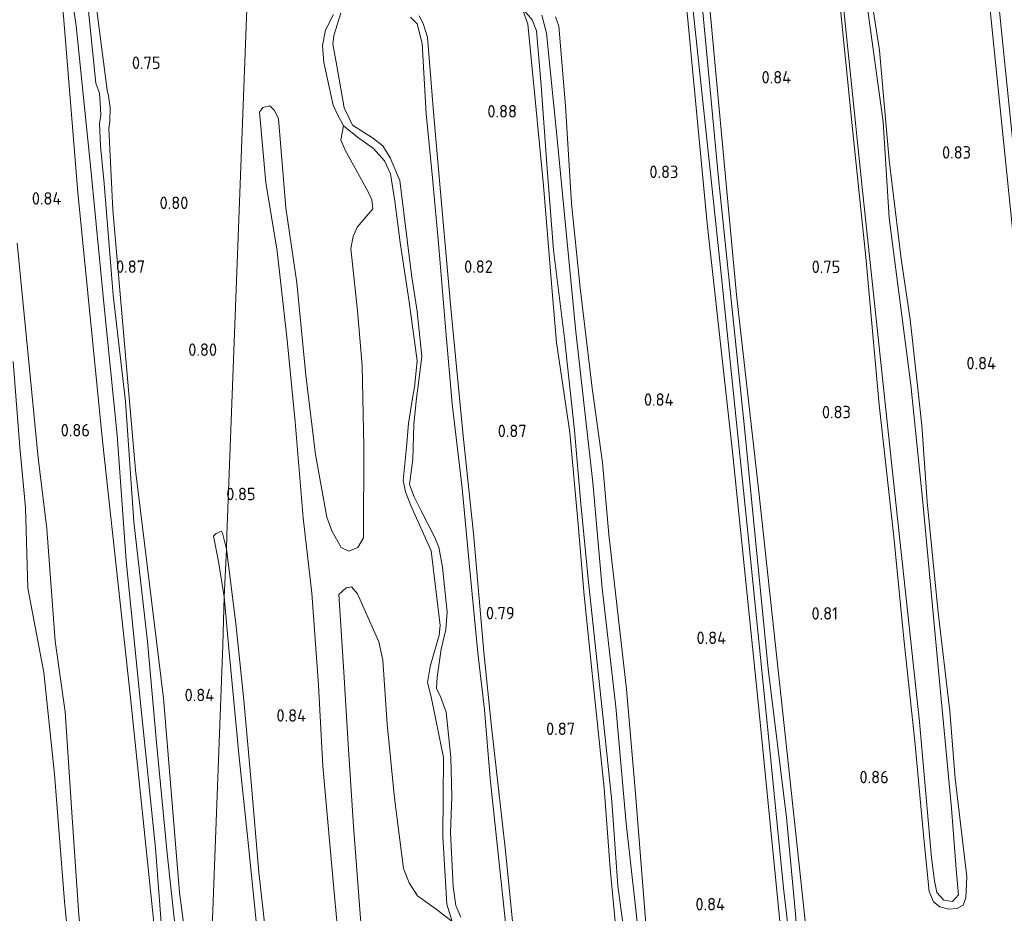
# Model space of a CAD drawing. Extents: x 126429 to 133038, y 413091 to 414846.
# Tile 282 of 304: x 132385 to 132527, y 413558 to 413687. Entities that reach past the tile are written whole.
import ezdxf
from ezdxf.enums import TextEntityAlignment as Align

# ---------------------------------------------------------------- set-up
doc = ezdxf.new("R2010")
doc.units = 0
for name, color, linetype, lineweight in [('B-ME-GR-GRAS-GV', 60, 'Continuous', 13), ('B-ME-GR-MOERAS-GV', 120, 'Continuous', 13), ('B-ME-OG-HOOGTEPUNT-S', 7, 'Continuous', 25), ('B-ME-OG-WATER_SLOOT-G', 120, 'Continuous', 18), ('B-ME-OG-WATER_SLOOT-GV', 120, 'Continuous', 18)]:
    doc.layers.add(name, color=color, linetype=linetype, lineweight=lineweight)
doc.styles.add('NLCS-ISO-ANNOTATIVE-T18', font='NLCS-ISO.ttf', dxfattribs={"height": 1.8})

# ---------------------------------------------------------------- blocks, each defined once
blk = doc.blocks.new('SAL-HOOGTELABEL-SO')
at = {"color": 0, "linetype": 'ByBlock', "lineweight": -2, "style": 'NLCS-ISO-ANNOTATIVE-T18'}
blk.add_attdef('HOOGTE', text='', height=1.8, dxfattribs=at).set_placement((2.79, 0), align=Align.RIGHT)

msp = doc.modelspace()

# ---------------------------------------------------------------- linework, layer by layer
at = {"layer": 'B-ME-GR-GRAS-GV'}
for points in [[(132418.514, 413715.981, 0.827), (132414.598, 413612.225, 0.786), (132414.557, 413610.15, 0.681), (132413.962, 413612.46, 0.681), (132413.83, 413612.735, 0.681), (132413.062, 413612.397, 0.681), (132412.679, 413612.017, 0.681), (132413.408, 413608.361, 0.681), (132414.225, 413603.281, 0.718), (132413.996, 413596.271, 0.803), (132411.542, 413531.235, 0.774), (132410.249, 413541.515, 0.803), (132407.771, 413560.579, 0.823), (132405.473, 413588.655, 0.811), (132401.395, 413621.536, 0.84), (132398.135, 413659.142, 0.811), (132397.548, 413670.85, 0.823), (132397.731, 413671.887, 0.823), (132397.762, 413673.884, 0.79), (132397.539, 413675.56, 0.79), (132397.334, 413676.422, 0.782), (132395.256, 413692.426, 0.847)], [(132420.196, 413554.481, 0.743), (132419.203, 413563.536, 0.731), (132418.089, 413576.509, 0.718), (132417.056, 413588.365, 0.718), (132415.906, 413599.403, 0.706), (132414.557, 413610.15, 0.681), (132414.598, 413612.225, 0.786), (132418.514, 413715.981, 0.827)], [(132479.183, 413712.926, 0.563), (132482.315, 413683.807, 0.563), (132485.798, 413650.829, 0.563), (132489.744, 413612.559, 0.563), (132492.67, 413583.57, 0.563), (132494.903, 413561.228, 0.563), (132496.005, 413551.823, 0.563), (132496.481, 413551.583, 0.563), (132496.774, 413551.867, 0.563), (132496.708, 413556.988, 0.563), (132495.35, 413571.398, 0.563), (132492.692, 413592.883, 0.563), (132489.279, 413627.65, 0.563), (132485.534, 413663.698, 0.563), (132482.899, 413691.809, 0.563)], [(132482.384, 413708.529, 0.776), (132485.243, 413677.851, 0.761), (132488.117, 413646.844, 0.761), (132491.33, 413618.404, 0.764), (132495.439, 413580.697, 0.767), (132498.027, 413556.51, 0.731), (132497.746, 413551.594, 0.728), (132496.987, 413550.519, 0.728), (132496.035, 413550.118, 0.728), (132495.058, 413550.68, 0.731), (132494.695, 413552.026, 0.731), (132494.345, 413556.955, 0.731), (132491.199, 413588.551, 0.752), (132487.552, 413624.222, 0.755), (132483.901, 413657.155, 0.743), (132481.057, 413687.011, 0.746)], [(132389.437, 413704.674, 0.803), (132391.057, 413686.503, 0.843), (132393.073, 413661.646, 0.863), (132396.643, 413625.786, 0.872), (132400.66, 413589.191, 0.801), (132404.164, 413555.311, 0.864)], [(132395.256, 413692.426, 0.847), (132397.334, 413676.422, 0.782), (132397.539, 413675.56, 0.79), (132397.762, 413673.884, 0.79), (132397.731, 413671.887, 0.823), (132397.548, 413670.85, 0.823), (132398.135, 413659.142, 0.811), (132401.395, 413621.536, 0.84), (132405.473, 413588.655, 0.811), (132407.771, 413560.579, 0.823), (132410.249, 413541.515, 0.803), (132411.542, 413531.235, 0.774), (132410.911, 413514.51, 0.766), (132409.653, 413514.776, 0.811), (132407.956, 413516.418, 0.698), (132407.234, 413518.394, 0.676), (132406.507, 413526.398, 0.785), (132404.164, 413555.311, 0.864), (132400.66, 413589.191, 0.801), (132396.643, 413625.786, 0.872), (132393.073, 413661.646, 0.863), (132391.057, 413686.503, 0.843), (132389.437, 413704.674, 0.803)], [(132391.316, 413696.233, 0.563), (132392.877, 413685.704, 0.563), (132394.967, 413665.021, 0.563), (132396.83, 413645.662, 0.563), (132398.753, 413626.609, 0.563), (132400.089, 413608.533, 0.563), (132402.253, 413586.994, 0.563), (132404.302, 413567.007, 0.563), (132405.529, 413550.567, 0.563)], [(132502.715, 413696.833, 0.563), (132506.272, 413662.353, 0.563), (132508.426, 413642.05, 0.563), (132510.581, 413621.748, 0.563), (132514.517, 413585.241, 0.563), (132516.247, 413565.601, 0.563), (132516.681, 413562.274, 0.563), (132517.024, 413560.582, 0.563), (132518.043, 413559.462, 0.563), (132519.291, 413559.282, 0.563), (132520.141, 413560.248, 0.563), (132519.835, 413563.978, 0.563), (132519.129, 413572.746, 0.563), (132517.185, 413593.637, 0.563), (132515.031, 413616.933, 0.563), (132513.268, 413633.874, 0.563), (132510.142, 413657.921, 0.563), (132509.287, 413671.813, 0.563), (132506.737, 413690.426, 0.563)], [(132507.343, 413691.168, 0.823), (132508.77, 413682.15, 0.835), (132510.161, 413666.293, 0.848), (132511.901, 413652.068, 0.81), (132513.184, 413643.292, 0.798), (132514.849, 413628.044, 0.86), (132515.612, 413616.99, 0.848), (132517.239, 413600.991, 0.773), (132518.888, 413586.779, 0.798), (132519.675, 413577.033, 0.823), (132521.337, 413562.855, 0.785), (132521.224, 413559.841, 0.798), (132520.829, 413558.779, 0.798), (132519.955, 413558.305, 0.773), (132518.746, 413558.18, 0.773), (132517.466, 413558.499, 0.748), (132516.558, 413559.222, 0.773), (132515.902, 413560.714, 0.798), (132515.134, 413568.41, 0.76), (132513.857, 413582.433, 0.673), (132512.252, 413597.202, 0.81), (132510.817, 413611.911, 0.76), (132508.711, 413630.98, 0.735), (132506.795, 413652.31, 0.785), (132504.898, 413670.351, 0.685), (132502.807, 413691.457, 0.81)], [(132407.597, 413551.101, 0.563), (132405.962, 413566.223, 0.563), (132404.432, 413582.253, 0.563), (132403.129, 413596.827, 0.563), (132401.185, 413614.101, 0.563), (132399.967, 413631.466, 0.563), (132398.215, 413646.82, 0.563), (132396.91, 413662.906, 0.563), (132396.378, 413668.305, 0.563), (132396.202, 413671.569, 0.563), (132396.399, 413672.814, 0.563), (132396.342, 413673.804, 0.563), (132396.219, 413675.956, 0.563), (132395.698, 413677.402, 0.563), (132394.55, 413688.747, 0.563)], [(132429.967, 413687.323, 0.893), (132428.844, 413685.067, 0.893), (132428.415, 413682.833, 0.893), (132428.61, 413680.416, 0.893), (132429.929, 413674.223, 0.868), (132430.576, 413672.868, 0.831), (132431.41, 413671.236, 0.818), (132431.06, 413669.222, 0.843), (132431.626, 413667.857, 0.856), (132434.984, 413661.706, 0.868), (132435.498, 413660.57, 0.868), (132435.656, 413659.292, 0.868), (132433.376, 413656.626, 0.868), (132432.828, 413655.293, 0.868), (132432.5, 413653.557, 0.843), (132433.449, 413644.537, 0.831), (132434.123, 413636.683, 0.806), (132434.361, 413624.955, 0.806), (132434.323, 413611.799, 0.756), (132433.477, 413610.38, 0.756), (132432.204, 413609.858, 0.756), (132431.099, 413610.402, 0.756), (132429.755, 413612.805, 0.756), (132429.006, 413614.788, 0.756), (132427.386, 413623.798, 0.781), (132426.004, 413635.262, 0.831), (132424.692, 413648.591, 0.831), (132423.116, 413659.399, 0.831), (132422.056, 413672.257, 0.831), (132421.486, 413673.451, 0.831), (132420.793, 413674.135, 0.843), (132419.799, 413673.915, 0.843), (132419.286, 413673.219, 0.856), (132420.213, 413663.061, 0.881), (132421.873, 413653.139, 0.856), (132423.32, 413640.297, 0.881), (132424.446, 413628.542, 0.781), (132425.6, 413614.657, 0.781), (132426.857, 413603.81, 0.768), (132427.84, 413590.521, 0.768), (132428.455, 413578.832, 0.768), (132429.817, 413563.271, 0.768), (132430.665, 413554.344, 0.831)], [(132447.087, 413556.414, 0.831), (132446.337, 413558.931, 0.831), (132445.767, 413568.696, 0.831), (132445.852, 413580.099, 0.831), (132444.079, 413588.838, 0.831), (132443.548, 413590.897, 0.831), (132443.944, 413593.2, 0.843), (132445.222, 413597.729, 0.731), (132445.363, 413599.149, 0.731), (132444.082, 413609.928, 0.756), (132441.13, 413616.471, 0.818), (132440.359, 413618.442, 0.818), (132440.047, 413620.042, 0.856), (132440.501, 413624.882, 0.806), (132440.814, 413628.302, 0.793), (132441.383, 413631.956, 0.781), (132441.646, 413633.551, 0.801), (132442.051, 413637.35, 0.781), (132440.911, 413645.828, 0.781), (132439.612, 413654.399, 0.781), (132438.847, 413660.377, 0.781), (132438.226, 413664.338, 0.781), (132437.338, 413666.199, 0.781), (132435.766, 413667.958, 0.781), (132433.463, 413669.594, 0.781), (132431.41, 413671.236, 0.818), (132430.576, 413672.868, 0.831), (132429.929, 413674.223, 0.868), (132428.61, 413680.416, 0.893), (132428.415, 413682.833, 0.893), (132428.844, 413685.067, 0.893), (132429.967, 413687.323, 0.893)], [(132431.052, 413687.528, 0.563), (132430.013, 413684.269, 0.563), (132429.899, 413683.031, 0.563), (132430.445, 413679.936, 0.563), (132431.539, 413673.861, 0.563), (132432.262, 413672.345, 0.563), (132432.744, 413671.335, 0.563), (132435.59, 413669.507, 0.563), (132437.094, 413668.364, 0.563), (132438.177, 413666.625, 0.563), (132439.573, 413663.344, 0.563), (132441.249, 413649.73, 0.563), (132442.074, 413644.467, 0.563), (132442.748, 413637.946, 0.563), (132442.144, 413633.394, 0.563), (132441.969, 413631.929, 0.563), (132441.581, 413628.191, 0.563), (132441.43, 413623.072, 0.563), (132440.953, 413619.462, 0.563), (132441.626, 413617.697, 0.563), (132442.647, 413615.674, 0.563), (132444.547, 413611.929, 0.563), (132445.202, 413610.437, 0.563), (132445.684, 413607.537, 0.563), (132446.36, 413601.037, 0.563), (132446.212, 413598.57, 0.563), (132445.534, 413595.737, 0.563), (132444.924, 413591.697, 0.563), (132444.86, 413590.059, 0.563), (132445.461, 413588.739, 0.563), (132446.253, 413586.608, 0.563), (132446.894, 413580.063, 0.563), (132447.04, 413574.437, 0.563), (132446.854, 413569.274, 0.563), (132447.233, 413561.448, 0.563), (132447.626, 413558.731, 0.563), (132448.334, 413557.011, 0.563)], [(132455.041, 413554.008, 0.563), (132453.622, 413567.089, 0.563), (132452.599, 413577.032, 0.563), (132451.747, 413586.973, 0.563), (132450.807, 413595.208, 0.563), (132449.603, 413607.659, 0.563), (132448.549, 413618.969, 0.563), (132447.123, 413631.116, 0.563), (132446.202, 413641.616, 0.563), (132445.186, 413653.733, 0.563), (132444.244, 413663.744, 0.563), (132443.367, 413672.968, 0.563), (132442.793, 413683.153, 0.563), (132442.037, 413685.979, 0.563), (132441.076, 413686.93, 0.563)], [(132442.333, 413687.145, 0.789), (132442.927, 413686.019, 0.789), (132443.551, 413684.061, 0.789), (132444.386, 413673.21, 0.752), (132445.648, 413658.983, 0.827), (132446.902, 413644.949, 0.814), (132448.689, 413626.489, 0.764), (132450.17, 413612.394, 0.714), (132451.686, 413595.271, 0.752), (132452.772, 413584.484, 0.777), (132454.82, 413566.6, 0.789), (132456.152, 413553.054, 0.789), (132457.661, 413538.662, 0.789), (132458.373, 413529.134, 0.952), (132458.638, 413528.105, 0.964), (132459.236, 413527.206, 1.039), (132461.199, 413527.159, 1.039), (132467.331, 413529.173, 0.852), (132482.264, 413535.082, 0.952), (132505.612, 413544.459, 0.984), (132531.419, 413555.139, 1.018)], [(132471.104, 413551.282, 0.801), (132469.884, 413564.063, 0.813), (132469.028, 413575.666, 0.776), (132467.513, 413590.364, 0.738), (132466.15, 413603.444, 0.763), (132465.259, 413613.704, 0.763), (132464.071, 413627.008, 0.763), (132462.171, 413639.973, 0.813), (132461.464, 413647.896, 0.813), (132460.257, 413662.658, 0.813), (132458.909, 413676.534, 0.813), (132458.025, 413685.952, 0.788), (132457.22, 413688.245, 0.563), (132458.623, 413686.545, 0.563), (132459.265, 413684.963, 0.563), (132459.938, 413677.052, 0.563), (132460.776, 413665.723, 0.563), (132461.718, 413653.288, 0.563), (132463.316, 413640.602, 0.563), (132464.766, 413627.282, 0.563), (132465.651, 413616.681, 0.563), (132466.751, 413605.392, 0.563), (132467.746, 413596.451, 0.563), (132468.987, 413584.75, 0.563), (132470.115, 413573.758, 0.563), (132470.994, 413561.575, 0.563), (132472.166, 413552.971, 0.563)], [(132474.147, 413553.354, 0.563), (132472.205, 413570.562, 0.563), (132470.697, 413587.399, 0.563), (132468.755, 413604.536, 0.563), (132467.382, 413619.768, 0.563), (132464.93, 413641.537, 0.563), (132462.167, 413670.355, 0.563), (132460.689, 413684.652, 0.563), (132460.051, 413687.204, 0.563)], [(132462.031, 413687.006, 0.755), (132462.507, 413685.654, 0.755), (132463.455, 413674.153, 0.755), (132464.298, 413660.036, 0.755), (132465.587, 413647.879, 0.755), (132467.287, 413633.381, 0.755), (132468.796, 413622.655, 0.755), (132469.72, 413612.269, 0.755), (132472.243, 413589.96, 0.743), (132473.569, 413574.889, 0.743), (132475.385, 413551.819, 0.743)], [(132383.785, 413637.232, 0.795), (132384.748, 413624.872, 0.77), (132385.527, 413616.176, 0.77), (132385.901, 413604.543, 0.77), (132388.2, 413592.369, 0.821), (132389.724, 413577.671, 0.821), (132391.151, 413559.314, 0.795), (132392.796, 413542.832, 0.77), (132394.098, 413529.835, 0.77), (132395.794, 413516.887, 0.77), (132396.177, 413513.318, 0.77), (132396.879, 413512.576, 0.77), (132397.922, 413513.664, 0.77), (132396.907, 413523.22, 0.745), (132395.341, 413538.662, 0.77), (132393.218, 413557.312, 0.745), (132392.3, 413571.396, 0.846), (132391.278, 413586.646, 0.77), (132389.812, 413596.855, 0.77), (132388.626, 413613.104, 0.745), (132387.385, 413623.351, 0.795), (132385.872, 413638.61, 0.77), (132384.325, 413654.304, 0.77)], [(132434.063, 413554.344, 0.793), (132432.887, 413570.163, 0.793), (132432.082, 413582.015, 0.781), (132431.466, 413592.407, 0.781), (132430.74, 413603.619, 0.781), (132431.816, 413604.556, 0.781), (132432.559, 413604.713, 0.781), (132433.439, 413603.695, 0.781), (132436.543, 413596.774, 0.781), (132437.109, 413594.112, 0.781), (132437.724, 413584.904, 0.806), (132438.8, 413574.197, 0.731), (132440.058, 413564.055, 0.793), (132440.897, 413562.003, 0.793), (132442.08, 413560.114, 0.756), (132444.81, 413558.174, 0.718), (132447.087, 413556.414, 0.831)], [(132411.542, 413531.235, 0.774), (132413.996, 413596.271, 0.803), (132414.225, 413603.281, 0.718), (132414.931, 413595.301, 0.718), (132416.32, 413580.571, 0.718), (132417.629, 413568.254, 0.718), (132419.315, 413551.72, 0.731)]]:
    msp.add_polyline3d(points, dxfattribs=at)
at = {"layer": 'B-ME-GR-MOERAS-GV'}
for points in [[(132528.425, 413664.603, 0.563), (132525.307, 413695.345, 0.563), (132524.453, 413704.484, 0.563), (132521.66, 413729.963, 0.563), (132519.831, 413747.37, 0.563), (132522.336, 413745.543, 0.79), (132531.252, 413743.092, 0.841)], [(132481.057, 413687.011, 0.746), (132483.901, 413657.155, 0.743), (132487.552, 413624.222, 0.755), (132491.199, 413588.551, 0.752), (132494.345, 413556.955, 0.731), (132494.695, 413552.026, 0.731), (132495.058, 413550.68, 0.731), (132496.035, 413550.118, 0.728), (132496.987, 413550.519, 0.728), (132497.746, 413551.594, 0.728), (132498.027, 413556.51, 0.731), (132495.439, 413580.697, 0.767), (132491.33, 413618.404, 0.764), (132488.117, 413646.844, 0.761), (132485.243, 413677.851, 0.761), (132482.384, 413708.529, 0.776)], [(132524.18, 413693.196, 0.563), (132528.159, 413654.447, 0.563)], [(132502.807, 413691.457, 0.81), (132504.898, 413670.351, 0.685), (132506.795, 413652.31, 0.785), (132508.711, 413630.98, 0.735), (132510.817, 413611.911, 0.76), (132512.252, 413597.202, 0.81), (132513.857, 413582.433, 0.673), (132515.134, 413568.41, 0.76), (132515.902, 413560.714, 0.798), (132516.558, 413559.222, 0.773), (132517.466, 413558.499, 0.748), (132518.746, 413558.18, 0.773), (132519.955, 413558.305, 0.773), (132520.829, 413558.779, 0.798), (132521.224, 413559.841, 0.798), (132521.337, 413562.855, 0.785), (132519.675, 413577.033, 0.823), (132518.888, 413586.779, 0.798), (132517.239, 413600.991, 0.773), (132515.612, 413616.99, 0.848), (132514.849, 413628.044, 0.86), (132513.184, 413643.292, 0.798), (132511.901, 413652.068, 0.81), (132510.161, 413666.293, 0.848), (132508.77, 413682.15, 0.835), (132507.343, 413691.168, 0.823)], [(132531.419, 413555.139, 1.018), (132505.612, 413544.459, 0.984), (132482.264, 413535.082, 0.952), (132467.331, 413529.173, 0.852), (132461.199, 413527.159, 1.039), (132459.236, 413527.206, 1.039), (132458.638, 413528.105, 0.964), (132458.373, 413529.134, 0.952), (132457.661, 413538.662, 0.789), (132456.152, 413553.054, 0.789), (132454.82, 413566.6, 0.789), (132452.772, 413584.484, 0.777), (132451.686, 413595.271, 0.752), (132450.17, 413612.394, 0.714), (132448.689, 413626.489, 0.764), (132446.902, 413644.949, 0.814), (132445.648, 413658.983, 0.827), (132444.386, 413673.21, 0.752), (132443.551, 413684.061, 0.789), (132442.927, 413686.019, 0.789), (132442.333, 413687.145, 0.789)], [(132457.22, 413688.245, 0.563), (132458.025, 413685.952, 0.788), (132458.909, 413676.534, 0.813), (132460.257, 413662.658, 0.813), (132461.464, 413647.896, 0.813), (132462.171, 413639.973, 0.813), (132464.071, 413627.008, 0.763), (132465.259, 413613.704, 0.763), (132466.15, 413603.444, 0.763), (132467.513, 413590.364, 0.738), (132469.028, 413575.666, 0.776), (132469.884, 413564.063, 0.813), (132471.104, 413551.282, 0.801)], [(132475.385, 413551.819, 0.743), (132473.569, 413574.889, 0.743), (132472.243, 413589.96, 0.743), (132469.72, 413612.269, 0.755), (132468.796, 413622.655, 0.755), (132467.287, 413633.381, 0.755), (132465.587, 413647.879, 0.755), (132464.298, 413660.036, 0.755), (132463.455, 413674.153, 0.755), (132462.507, 413685.654, 0.755), (132462.031, 413687.006, 0.755)], [(132430.665, 413554.344, 0.831), (132429.817, 413563.271, 0.768), (132428.455, 413578.832, 0.768), (132427.84, 413590.521, 0.768), (132426.857, 413603.81, 0.768), (132425.6, 413614.657, 0.781), (132424.446, 413628.542, 0.781), (132423.32, 413640.297, 0.881), (132421.873, 413653.139, 0.856), (132420.213, 413663.061, 0.881), (132419.286, 413673.219, 0.856), (132419.799, 413673.915, 0.843), (132420.793, 413674.135, 0.843), (132421.486, 413673.451, 0.831), (132422.056, 413672.257, 0.831), (132423.116, 413659.399, 0.831), (132424.692, 413648.591, 0.831), (132426.004, 413635.262, 0.831), (132427.386, 413623.798, 0.781), (132429.006, 413614.788, 0.756), (132429.755, 413612.805, 0.756), (132431.099, 413610.402, 0.756), (132432.204, 413609.858, 0.756), (132433.477, 413610.38, 0.756), (132434.323, 413611.799, 0.756), (132434.361, 413624.955, 0.806), (132434.123, 413636.683, 0.806), (132433.449, 413644.537, 0.831), (132432.5, 413653.557, 0.843), (132432.828, 413655.293, 0.868), (132433.376, 413656.626, 0.868), (132435.656, 413659.292, 0.868), (132435.498, 413660.57, 0.868), (132434.984, 413661.706, 0.868), (132431.626, 413667.857, 0.856), (132431.06, 413669.222, 0.843), (132431.41, 413671.236, 0.818), (132433.463, 413669.594, 0.781), (132435.766, 413667.958, 0.781), (132437.338, 413666.199, 0.781), (132438.226, 413664.338, 0.781), (132438.847, 413660.377, 0.781), (132439.612, 413654.399, 0.781), (132440.911, 413645.828, 0.781), (132442.051, 413637.35, 0.781), (132441.646, 413633.551, 0.801), (132441.383, 413631.956, 0.781), (132440.814, 413628.302, 0.793), (132440.501, 413624.882, 0.806), (132440.047, 413620.042, 0.856), (132440.359, 413618.442, 0.818), (132441.13, 413616.471, 0.818), (132444.082, 413609.928, 0.756), (132445.363, 413599.149, 0.731), (132445.222, 413597.729, 0.731), (132443.944, 413593.2, 0.843), (132443.548, 413590.897, 0.831), (132444.079, 413588.838, 0.831), (132445.852, 413580.099, 0.831), (132445.767, 413568.696, 0.831), (132446.337, 413558.931, 0.831), (132447.087, 413556.414, 0.831), (132444.81, 413558.174, 0.718), (132442.08, 413560.114, 0.756), (132440.897, 413562.003, 0.793), (132440.058, 413564.055, 0.793), (132438.8, 413574.197, 0.731), (132437.724, 413584.904, 0.806), (132437.109, 413594.112, 0.781), (132436.543, 413596.774, 0.781), (132433.439, 413603.695, 0.781), (132432.559, 413604.713, 0.781), (132431.816, 413604.556, 0.781), (132430.74, 413603.619, 0.781), (132431.466, 413592.407, 0.781), (132432.082, 413582.015, 0.781), (132432.887, 413570.163, 0.793), (132434.063, 413554.344, 0.793)], [(132384.325, 413654.304, 0.77), (132385.872, 413638.61, 0.77), (132387.385, 413623.351, 0.795), (132388.626, 413613.104, 0.745), (132389.812, 413596.855, 0.77), (132391.278, 413586.646, 0.77), (132392.3, 413571.396, 0.846), (132393.218, 413557.312, 0.745), (132395.341, 413538.662, 0.77), (132396.907, 413523.22, 0.745), (132397.922, 413513.664, 0.77), (132396.879, 413512.576, 0.77), (132396.177, 413513.318, 0.77), (132395.794, 413516.887, 0.77), (132394.098, 413529.835, 0.77), (132392.796, 413542.832, 0.77), (132391.151, 413559.314, 0.795), (132389.724, 413577.671, 0.821), (132388.2, 413592.369, 0.821), (132385.901, 413604.543, 0.77), (132385.527, 413616.176, 0.77), (132384.748, 413624.872, 0.77), (132383.785, 413637.232, 0.795)]]:
    msp.add_polyline3d(points, dxfattribs=at)
for points in [[(132414.557, 413610.15, 0.681), (132414.225, 413603.281, 0.718), (132413.408, 413608.361, 0.681), (132412.679, 413612.017, 0.681), (132413.062, 413612.397, 0.681), (132413.83, 413612.735, 0.681), (132413.962, 413612.46, 0.681)], [(132422.824, 413521.141, 0.731), (132422.663, 413521.064, 0.731), (132422.443, 413521.467, 0.731), (132421.866, 413526.576, 0.731), (132420.58, 413537.071, 0.731), (132419.315, 413551.72, 0.731), (132417.629, 413568.254, 0.718), (132416.32, 413580.571, 0.718), (132414.931, 413595.301, 0.718), (132414.225, 413603.281, 0.718), (132414.557, 413610.15, 0.681), (132415.906, 413599.403, 0.706), (132417.056, 413588.365, 0.718), (132418.089, 413576.509, 0.718), (132419.203, 413563.536, 0.731), (132420.196, 413554.481, 0.743), (132421.03, 413544.757, 0.731), (132422.007, 413535.44, 0.731), (132423.717, 413522.046, 0.731)]]:
    msp.add_polyline3d(points, close=True, dxfattribs=at)
at = {"layer": 'B-ME-OG-WATER_SLOOT-G'}
for points in [[(132479.202, 413741.954, 0.92), (132479.163, 413739.334, 0.857), (132479.738, 413732.346, 0.812), (132482.384, 413708.529, 0.776), (132485.243, 413677.851, 0.761), (132488.117, 413646.844, 0.761), (132491.33, 413618.404, 0.764), (132495.439, 413580.697, 0.767), (132498.027, 413556.51, 0.731), (132497.746, 413551.594, 0.728), (132496.987, 413550.519, 0.728), (132496.035, 413550.118, 0.728), (132495.058, 413550.68, 0.731), (132494.695, 413552.026, 0.731), (132494.345, 413556.955, 0.731), (132491.199, 413588.551, 0.752), (132487.552, 413624.222, 0.755), (132483.901, 413657.155, 0.743), (132481.057, 413687.011, 0.746), (132477.569, 413715.758, 0.77), (132477.189, 413720.492, 0.694), (132475.951, 413733.902, 0.806), (132475.033, 413738.276, 0.806), (132474.455, 413739.831, 0.809)], [(132394.07, 413706.467, 0.847), (132395.256, 413692.426, 0.847), (132397.334, 413676.422, 0.782), (132397.539, 413675.56, 0.79), (132397.762, 413673.884, 0.79), (132397.731, 413671.887, 0.823), (132397.548, 413670.85, 0.823), (132398.135, 413659.142, 0.811), (132401.395, 413621.536, 0.84), (132405.473, 413588.655, 0.811), (132407.771, 413560.579, 0.823), (132410.249, 413541.515, 0.803), (132411.542, 413531.235, 0.774)], [(132410.911, 413514.51, 0.766), (132409.653, 413514.776, 0.811), (132407.956, 413516.418, 0.698), (132407.234, 413518.394, 0.676), (132406.507, 413526.398, 0.785), (132404.164, 413555.311, 0.864), (132400.66, 413589.191, 0.801), (132396.643, 413625.786, 0.872), (132393.073, 413661.646, 0.863), (132391.057, 413686.503, 0.843), (132389.437, 413704.674, 0.803)], [(132507.343, 413691.168, 0.823), (132508.77, 413682.15, 0.835), (132510.161, 413666.293, 0.848), (132511.901, 413652.068, 0.81), (132513.184, 413643.292, 0.798), (132514.849, 413628.044, 0.86), (132515.612, 413616.99, 0.848), (132517.239, 413600.991, 0.773), (132518.888, 413586.779, 0.798), (132519.675, 413577.033, 0.823), (132521.337, 413562.855, 0.785), (132521.224, 413559.841, 0.798), (132520.829, 413558.779, 0.798), (132519.955, 413558.305, 0.773), (132518.746, 413558.18, 0.773), (132517.466, 413558.499, 0.748), (132516.558, 413559.222, 0.773), (132515.902, 413560.714, 0.798), (132515.134, 413568.41, 0.76), (132513.857, 413582.433, 0.673), (132512.252, 413597.202, 0.81), (132510.817, 413611.911, 0.76), (132508.711, 413630.98, 0.735), (132506.795, 413652.31, 0.785), (132504.898, 413670.351, 0.685), (132502.807, 413691.457, 0.81)], [(132429.967, 413687.323, 0.893), (132428.844, 413685.067, 0.893), (132428.415, 413682.833, 0.893), (132428.61, 413680.416, 0.893), (132429.929, 413674.223, 0.868), (132430.576, 413672.868, 0.831), (132431.41, 413671.236, 0.818), (132433.463, 413669.594, 0.781), (132435.766, 413667.958, 0.781), (132437.338, 413666.199, 0.781), (132438.226, 413664.338, 0.781), (132438.847, 413660.377, 0.781), (132439.612, 413654.399, 0.781), (132440.911, 413645.828, 0.781), (132442.051, 413637.35, 0.781), (132441.646, 413633.551, 0.801), (132441.383, 413631.956, 0.781), (132440.814, 413628.302, 0.793), (132440.501, 413624.882, 0.806), (132440.047, 413620.042, 0.856), (132440.359, 413618.442, 0.818), (132441.13, 413616.471, 0.818), (132444.082, 413609.928, 0.756), (132445.363, 413599.149, 0.731), (132445.222, 413597.729, 0.731), (132443.944, 413593.2, 0.843), (132443.548, 413590.897, 0.831), (132444.079, 413588.838, 0.831), (132445.852, 413580.099, 0.831), (132445.767, 413568.696, 0.831), (132446.337, 413558.931, 0.831), (132447.087, 413556.414, 0.831)], [(132531.419, 413555.139, 1.018), (132505.612, 413544.459, 0.984), (132482.264, 413535.082, 0.952), (132467.331, 413529.173, 0.852), (132461.199, 413527.159, 1.039), (132459.236, 413527.206, 1.039), (132458.638, 413528.105, 0.964), (132458.373, 413529.134, 0.952), (132457.661, 413538.662, 0.789), (132456.152, 413553.054, 0.789), (132454.82, 413566.6, 0.789), (132452.772, 413584.484, 0.777), (132451.686, 413595.271, 0.752), (132450.17, 413612.394, 0.714), (132448.689, 413626.489, 0.764), (132446.902, 413644.949, 0.814), (132445.648, 413658.983, 0.827), (132444.386, 413673.21, 0.752), (132443.551, 413684.061, 0.789), (132442.927, 413686.019, 0.789), (132442.333, 413687.145, 0.789)], [(132457.22, 413688.245, 0.563), (132458.025, 413685.952, 0.788), (132458.909, 413676.534, 0.813), (132460.257, 413662.658, 0.813), (132461.464, 413647.896, 0.813), (132462.171, 413639.973, 0.813), (132464.071, 413627.008, 0.763), (132465.259, 413613.704, 0.763), (132466.15, 413603.444, 0.763), (132467.513, 413590.364, 0.738), (132469.028, 413575.666, 0.776), (132469.884, 413564.063, 0.813), (132471.104, 413551.282, 0.801)], [(132475.385, 413551.819, 0.743), (132473.569, 413574.889, 0.743), (132472.243, 413589.96, 0.743), (132469.72, 413612.269, 0.755), (132468.796, 413622.655, 0.755), (132467.287, 413633.381, 0.755), (132465.587, 413647.879, 0.755), (132464.298, 413660.036, 0.755), (132463.455, 413674.153, 0.755), (132462.507, 413685.654, 0.755), (132462.031, 413687.006, 0.755)]]:
    msp.add_polyline3d(points, dxfattribs=at)
at = {"layer": 'B-ME-OG-WATER_SLOOT-GV'}
for points in [[(132538.552, 413569.018, 0.563), (132538.107, 413568.529, 0.563), (132537.744, 413568.65, 0.563), (132537.209, 413572.043, 0.563), (132534.919, 413591.665, 0.563), (132531.53, 413623.002, 0.563), (132528.159, 413654.447, 0.563), (132524.18, 413693.196, 0.563), (132520.775, 413727.97, 0.563), (132518.403, 413750.809, 0.563), (132517.495, 413758.891, 0.563), (132518.776, 413759.55, 0.563), (132519.831, 413747.37, 0.563), (132521.66, 413729.963, 0.563), (132524.453, 413704.484, 0.563), (132525.307, 413695.345, 0.563), (132528.425, 413664.603, 0.563), (132529.045, 413655.885, 0.563), (132530.773, 413641.829, 0.563), (132532.484, 413627.275, 0.563), (132533.837, 413613.467, 0.563), (132535.259, 413597.683, 0.563), (132537.022, 413580.892, 0.563)], [(132496.774, 413551.867, 0.563), (132496.481, 413551.583, 0.563), (132496.005, 413551.823, 0.563), (132494.903, 413561.228, 0.563), (132492.67, 413583.57, 0.563), (132489.744, 413612.559, 0.563), (132485.798, 413650.829, 0.563), (132482.315, 413683.807, 0.563), (132479.183, 413712.926, 0.563), (132477.37, 413730.511, 0.563), (132476.356, 413738.127, 0.563), (132475.295, 413740.188, 0.563), (132477.077, 413741.027, 0.563), (132477.666, 413741.305, 0.563), (132477.562, 413739.722, 0.563), (132479.467, 413724.986, 0.563), (132482.899, 413691.809, 0.563), (132485.534, 413663.698, 0.563), (132489.279, 413627.65, 0.563), (132492.692, 413592.883, 0.563), (132495.35, 413571.398, 0.563), (132496.708, 413556.988, 0.563)]]:
    msp.add_polyline3d(points, close=True, dxfattribs=at)
for points in [[(132405.529, 413550.567, 0.563), (132404.302, 413567.007, 0.563), (132402.253, 413586.994, 0.563), (132400.089, 413608.533, 0.563), (132398.753, 413626.609, 0.563), (132396.83, 413645.662, 0.563), (132394.967, 413665.021, 0.563), (132392.877, 413685.704, 0.563), (132391.316, 413696.233, 0.563)], [(132506.737, 413690.426, 0.563), (132509.287, 413671.813, 0.563), (132510.142, 413657.921, 0.563), (132513.268, 413633.874, 0.563), (132515.031, 413616.933, 0.563), (132517.185, 413593.637, 0.563), (132519.129, 413572.746, 0.563), (132519.835, 413563.978, 0.563), (132520.141, 413560.248, 0.563), (132519.291, 413559.282, 0.563), (132518.043, 413559.462, 0.563), (132517.024, 413560.582, 0.563), (132516.681, 413562.274, 0.563), (132516.247, 413565.601, 0.563), (132514.517, 413585.241, 0.563), (132510.581, 413621.748, 0.563), (132508.426, 413642.05, 0.563), (132506.272, 413662.353, 0.563), (132502.715, 413696.833, 0.563)], [(132394.55, 413688.747, 0.563), (132395.698, 413677.402, 0.563), (132396.219, 413675.956, 0.563), (132396.342, 413673.804, 0.563), (132396.399, 413672.814, 0.563), (132396.202, 413671.569, 0.563), (132396.378, 413668.305, 0.563), (132396.91, 413662.906, 0.563), (132398.215, 413646.82, 0.563), (132399.967, 413631.466, 0.563), (132401.185, 413614.101, 0.563), (132403.129, 413596.827, 0.563), (132404.432, 413582.253, 0.563), (132405.962, 413566.223, 0.563), (132407.597, 413551.101, 0.563)], [(132448.334, 413557.011, 0.563), (132447.626, 413558.731, 0.563), (132447.233, 413561.448, 0.563), (132446.854, 413569.274, 0.563), (132447.04, 413574.437, 0.563), (132446.894, 413580.063, 0.563), (132446.253, 413586.608, 0.563), (132445.461, 413588.739, 0.563), (132444.86, 413590.059, 0.563), (132444.924, 413591.697, 0.563), (132445.534, 413595.737, 0.563), (132446.212, 413598.57, 0.563), (132446.36, 413601.037, 0.563), (132445.684, 413607.537, 0.563), (132445.202, 413610.437, 0.563), (132444.547, 413611.929, 0.563), (132442.647, 413615.674, 0.563), (132441.626, 413617.697, 0.563), (132440.953, 413619.462, 0.563), (132441.43, 413623.072, 0.563), (132441.581, 413628.191, 0.563), (132441.969, 413631.929, 0.563), (132442.144, 413633.394, 0.563), (132442.748, 413637.946, 0.563), (132442.074, 413644.467, 0.563), (132441.249, 413649.73, 0.563), (132439.573, 413663.344, 0.563), (132438.177, 413666.625, 0.563), (132437.094, 413668.364, 0.563), (132435.59, 413669.507, 0.563), (132432.744, 413671.335, 0.563), (132432.262, 413672.345, 0.563), (132431.539, 413673.861, 0.563), (132430.445, 413679.936, 0.563), (132429.899, 413683.031, 0.563), (132430.013, 413684.269, 0.563), (132431.052, 413687.528, 0.563)], [(132441.076, 413686.93, 0.563), (132442.037, 413685.979, 0.563), (132442.793, 413683.153, 0.563), (132443.367, 413672.968, 0.563), (132444.244, 413663.744, 0.563), (132445.186, 413653.733, 0.563), (132446.202, 413641.616, 0.563), (132447.123, 413631.116, 0.563), (132448.549, 413618.969, 0.563), (132449.603, 413607.659, 0.563), (132450.807, 413595.208, 0.563), (132451.747, 413586.973, 0.563), (132452.599, 413577.032, 0.563), (132453.622, 413567.089, 0.563), (132455.041, 413554.008, 0.563)], [(132472.166, 413552.971, 0.563), (132470.994, 413561.575, 0.563), (132470.115, 413573.758, 0.563), (132468.987, 413584.75, 0.563), (132467.746, 413596.451, 0.563), (132466.751, 413605.392, 0.563), (132465.651, 413616.681, 0.563), (132464.766, 413627.282, 0.563), (132463.316, 413640.602, 0.563), (132461.718, 413653.288, 0.563), (132460.776, 413665.723, 0.563), (132459.938, 413677.052, 0.563), (132459.265, 413684.963, 0.563), (132458.623, 413686.545, 0.563), (132457.22, 413688.245, 0.563)], [(132460.051, 413687.204, 0.563), (132460.689, 413684.652, 0.563), (132462.167, 413670.355, 0.563), (132464.93, 413641.537, 0.563), (132467.382, 413619.768, 0.563), (132468.755, 413604.536, 0.563), (132470.697, 413587.399, 0.563), (132472.205, 413570.562, 0.563), (132474.147, 413553.354, 0.563)]]:
    msp.add_polyline3d(points, dxfattribs=at)

# ---------------------------------------------------------------- block references
at = {"layer": 'B-ME-OG-HOOGTEPUNT-S'}
for p, values in [((132402.237, 413679.456, 0.745), {'HOOGTE': '0.75'}), ((132493.216, 413677.369, 0.842), {'HOOGTE': '0.84'}), ((132453.663, 413672.454, 0.88), {'HOOGTE': '0.88'}), ((132519.172, 413666.519, 0.83), {'HOOGTE': '0.83'}), ((132476.949, 413663.715, 0.83), {'HOOGTE': '0.83'}), ((132387.936, 413659.875, 0.842), {'HOOGTE': '0.84'}), ((132406.253, 413659.242, 0.795), {'HOOGTE': '0.80'}), ((132400.001, 413650.031, 0.872), {'HOOGTE': '0.87'}), ((132450.186, 413650.031, 0.818), {'HOOGTE': '0.82'}), ((132500.312, 413650.004, 0.752), {'HOOGTE': '0.75'}), ((132410.391, 413638.044, 0.795), {'HOOGTE': '0.80'}), ((132522.776, 413636.096, 0.842), {'HOOGTE': '0.84'}), ((132476.25, 413630.844, 0.842), {'HOOGTE': '0.84'}), ((132501.838, 413629.039, 0.83), {'HOOGTE': '0.83'}), ((132392.053, 413626.426, 0.855), {'HOOGTE': '0.86'}), ((132455.063, 413626.319, 0.868), {'HOOGTE': '0.87'}), ((132415.952, 413617.213, 0.846), {'HOOGTE': '0.85'}), ((132453.332, 413600.024, 0.794), {'HOOGTE': '0.79'}), ((132499.989, 413599.976, 0.806), {'HOOGTE': '0.81'}), ((132483.832, 413596.454, 0.842), {'HOOGTE': '0.84'}), ((132409.978, 413588.202, 0.842), {'HOOGTE': '0.84'}), ((132423.23, 413585.248, 0.842), {'HOOGTE': '0.84'}), ((132462.042, 413583.324, 0.868), {'HOOGTE': '0.87'}), ((132507.295, 413576.352, 0.855), {'HOOGTE': '0.86'}), ((132483.678, 413558.008, 0.842), {'HOOGTE': '0.84'})]:
    msp.add_blockref('SAL-HOOGTELABEL-SO', p, dxfattribs=at).add_auto_attribs(values)

doc.saveas('drawing.dxf')
